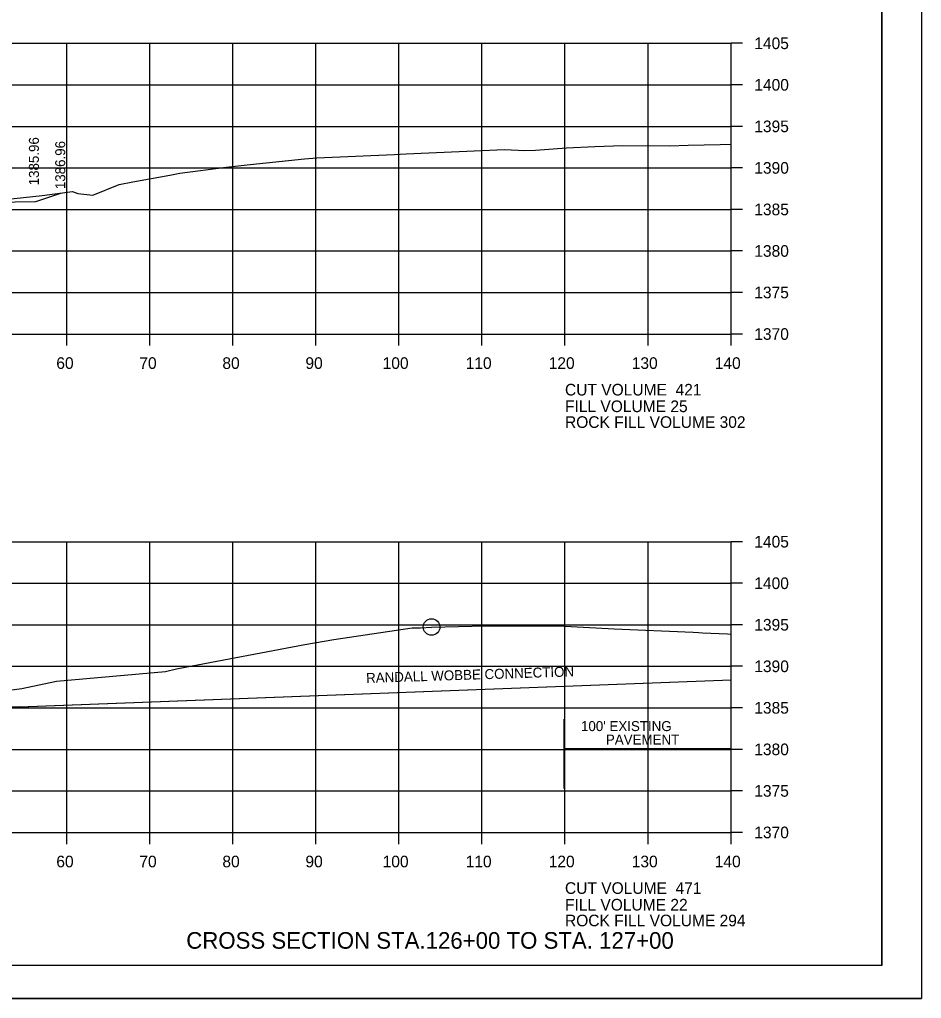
# Model space of a CAD drawing. Extents: x 1374311 to 1383814, y 384102 to 406278.
# Drawn here: x 1381683 to 1381791.6, y 386671.3 to 386789.2 of the extents above; entities that cross this region are included whole.
import ezdxf

# ---------------------------------------------------------------- set-up
doc = ezdxf.new("R2010")
doc.units = 0
for name, color, linetype in [('R_Axis', 7, 'Continuous'), ('R_Axis Annot', 7, 'Continuous'), ('R_Border', 7, 'Continuous'), ('R_Draft', 7, 'Continuous'), ('R_Exist Surface', 7, 'Continuous'), ('R_Fin Surface', 7, 'Continuous'), ('R_Grid', 7, 'Continuous'), ('R_MOT', 7, 'Continuous'), ('R_No Plot', 7, 'Continuous'), ('R_Water', 7, 'Continuous'), ('R_Xsect Elev', 7, 'Continuous')]:
    doc.layers.add(name, color=color, linetype=linetype)

msp = doc.modelspace()

# ---------------------------------------------------------------- linework, layer by layer
at = {"layer": 'R_Axis'}
for p, q in [((1381768.66, 386751.3), (1381768.66, 386786.3)), ((1381770.06, 386786.3), (1381768.66, 386786.3)), ((1381770.06, 386781.3), (1381768.66, 386781.3)), ((1381770.06, 386776.3), (1381768.66, 386776.3)), ((1381770.06, 386771.3), (1381768.66, 386771.3)), ((1381770.06, 386766.3), (1381768.66, 386766.3)), ((1381770.06, 386761.3), (1381768.66, 386761.3)), ((1381770.06, 386756.3), (1381768.66, 386756.3)), ((1381488.66, 386751.3), (1381768.66, 386751.3)), ((1381688.66, 386749.9), (1381688.66, 386751.3)), ((1381698.66, 386749.9), (1381698.66, 386751.3)), ((1381708.66, 386749.9), (1381708.66, 386751.3)), ((1381718.66, 386749.9), (1381718.66, 386751.3)), ((1381728.66, 386749.9), (1381728.66, 386751.3)), ((1381738.66, 386749.9), (1381738.66, 386751.3)), ((1381748.66, 386749.9), (1381748.66, 386751.3)), ((1381758.66, 386749.9), (1381758.66, 386751.3)), ((1381768.66, 386749.9), (1381768.66, 386751.3)), ((1381770.06, 386751.3), (1381768.66, 386751.3)), ((1381768.66, 386691.3), (1381768.66, 386726.3)), ((1381770.06, 386726.3), (1381768.66, 386726.3)), ((1381770.06, 386721.3), (1381768.66, 386721.3)), ((1381770.06, 386716.3), (1381768.66, 386716.3)), ((1381770.06, 386711.3), (1381768.66, 386711.3)), ((1381770.06, 386706.3), (1381768.66, 386706.3)), ((1381770.06, 386701.3), (1381768.66, 386701.3)), ((1381770.06, 386696.3), (1381768.66, 386696.3)), ((1381488.66, 386691.3), (1381768.66, 386691.3)), ((1381688.66, 386689.9), (1381688.66, 386691.3)), ((1381698.66, 386689.9), (1381698.66, 386691.3)), ((1381708.66, 386689.9), (1381708.66, 386691.3)), ((1381718.66, 386689.9), (1381718.66, 386691.3)), ((1381728.66, 386689.9), (1381728.66, 386691.3)), ((1381738.66, 386689.9), (1381738.66, 386691.3)), ((1381748.66, 386689.9), (1381748.66, 386691.3)), ((1381758.66, 386689.9), (1381758.66, 386691.3)), ((1381768.66, 386689.9), (1381768.66, 386691.3)), ((1381770.06, 386691.3), (1381768.66, 386691.3))]:
    msp.add_line(p, q, dxfattribs=at)
at = {"layer": 'R_Border'}
for q in [(1381786.84, 386880.76), (1381470.66, 386675.3)]:
    msp.add_line((1381786.84, 386675.3), q, dxfattribs=at)
at = {"layer": 'R_Exist Surface'}
for points in [[(1381680.05, 386767.36), (1381685.71, 386767.99), (1381689.36, 386768.46), (1381690.01, 386768.22), (1381691.81, 386768.02), (1381694.96, 386769.3), (1381696.61, 386769.64), (1381701.07, 386770.43), (1381702.28, 386770.68), (1381707.85, 386771.37), (1381710.73, 386771.71), (1381717.29, 386772.39), (1381718.76, 386772.52), (1381728.07, 386772.91), (1381729.54, 386772.99), (1381735.93, 386773.26), (1381741.37, 386773.5), (1381743.82, 386773.41), (1381745.12, 386773.44), (1381748.85, 386773.7), (1381752.24, 386773.89), (1381755.63, 386773.99), (1381761.28, 386773.97), (1381763.51, 386774.02), (1381767.37, 386774.13), (1381768.66, 386774.15)], [(1381681.15, 386708.34), (1381683.24, 386708.61), (1381687.42, 386709.49), (1381700.53, 386710.68), (1381701.86, 386710.98), (1381702.91, 386711.18), (1381717.32, 386713.93), (1381720.81, 386714.51), (1381730.27, 386715.92), (1381731.25, 386715.95), (1381732.6, 386716.03), (1381739.1, 386716.16), (1381747.92, 386716.19), (1381754.59, 386715.82), (1381764.08, 386715.39), (1381764.76, 386715.36), (1381765.24, 386715.34), (1381768.24, 386715.2), (1381768.66, 386715.18)]]:
    msp.add_lwpolyline(points, dxfattribs=at)
at = {"layer": 'R_Fin Surface'}
for points in [[(1381582.26, 386764.05), (1381587.15, 386765.68), (1381592.15, 386765.58), (1381595.15, 386765.52), (1381595.65, 386765.52), (1381595.66, 386765.02), (1381596.66, 386765.04), (1381628.66, 386765.68), (1381660.66, 386766.32), (1381675.42, 386766.62), (1381676.42, 386766.6), (1381676.43, 386767.1), (1381676.93, 386767.1), (1381679.93, 386767.16), (1381684.93, 386767.26), (1381687.93, 386768.26)], [(1381580.51, 386704.43), (1381584.26, 386705.68), (1381589.26, 386705.58), (1381592.29, 386705.52), (1381592.77, 386705.52), (1381592.77, 386705.02), (1381593.77, 386705.04), (1381628.66, 386705.78), (1381660.66, 386706.42), (1381661.66, 386706.4), (1381661.67, 386706.9), (1381662.17, 386706.9), (1381681.46, 386706.9), (1381681.96, 386706.9), (1381681.97, 386706.4), (1381768.66, 386709.66)]]:
    msp.add_lwpolyline(points, dxfattribs=at)
at = {"layer": 'R_Grid'}
for p, q in [((1381488.66, 386786.3), (1381768.66, 386786.3)), ((1381688.66, 386751.3), (1381688.66, 386786.3)), ((1381698.66, 386751.3), (1381698.66, 386786.3)), ((1381708.66, 386751.3), (1381708.66, 386786.3)), ((1381718.66, 386751.3), (1381718.66, 386786.3)), ((1381728.66, 386751.3), (1381728.66, 386786.3)), ((1381738.66, 386751.3), (1381738.66, 386786.3)), ((1381748.66, 386751.3), (1381748.66, 386786.3)), ((1381758.66, 386751.3), (1381758.66, 386786.3)), ((1381768.66, 386751.3), (1381768.66, 386786.3)), ((1381488.66, 386781.3), (1381768.66, 386781.3)), ((1381488.66, 386776.3), (1381768.66, 386776.3)), ((1381488.66, 386771.3), (1381768.66, 386771.3)), ((1381488.66, 386766.3), (1381768.66, 386766.3)), ((1381488.66, 386761.3), (1381768.66, 386761.3)), ((1381488.66, 386756.3), (1381768.66, 386756.3)), ((1381488.66, 386751.3), (1381768.66, 386751.3)), ((1381488.66, 386726.3), (1381768.66, 386726.3)), ((1381688.66, 386691.3), (1381688.66, 386726.3)), ((1381698.66, 386691.3), (1381698.66, 386726.3)), ((1381708.66, 386691.3), (1381708.66, 386726.3)), ((1381718.66, 386691.3), (1381718.66, 386726.3)), ((1381728.66, 386691.3), (1381728.66, 386726.3)), ((1381738.66, 386691.3), (1381738.66, 386726.3)), ((1381748.66, 386691.3), (1381748.66, 386726.3)), ((1381758.66, 386691.3), (1381758.66, 386726.3)), ((1381768.66, 386691.3), (1381768.66, 386726.3)), ((1381488.66, 386721.3), (1381768.66, 386721.3)), ((1381488.66, 386716.3), (1381768.66, 386716.3)), ((1381488.66, 386711.3), (1381768.66, 386711.3)), ((1381488.66, 386706.3), (1381768.66, 386706.3)), ((1381488.66, 386701.3), (1381768.66, 386701.3)), ((1381488.66, 386696.3), (1381768.66, 386696.3)), ((1381488.66, 386691.3), (1381768.66, 386691.3))]:
    msp.add_line(p, q, dxfattribs=at)
at = {"layer": 'R_MOT'}
msp.add_line((1381682.97, 386706.42), (1381768.66, 386709.66), dxfattribs=at)
msp.add_lwpolyline([(1381682.97, 386706.42), (1381681.97, 386706.4), (1381681.96, 386706.9), (1381681.46, 386706.9)], dxfattribs=at)
at = {"layer": 'R_No Plot'}
msp.add_line((1381458.26, 386671.32), (1381791.59, 386671.32), dxfattribs=at)
for points in [[(1381458.25, 386884.66), (1381791.59, 386884.66), (1381791.59, 386671.32), (1381458.25, 386671.32)], [(1381704.58, 386880.76), (1381704.58, 386870.88), (1381740.31, 386870.88), (1381740.31, 386867.96), (1381763.51, 386867.96), (1381763.51, 386844.75), (1381786.84, 386844.75), (1381786.84, 386675.3), (1381470.66, 386675.3), (1381470.66, 386880.76)]]:
    msp.add_lwpolyline(points, close=True, dxfattribs=at)
msp.add_circle((1381732.59, 386716.03), 1, dxfattribs=at)
at = {"layer": 'R_Water'}
for p, q in [((1381748.56, 386696.6), (1381748.56, 386704.93)), ((1381748.56, 386701.4), (1381768.66, 386701.4))]:
    msp.add_line(p, q, dxfattribs=at)

# ---------------------------------------------------------------- texts
at = {"layer": 'R_Axis Annot'}
for s, p in [('1405', (1381771.46, 386785.6)), ('1400', (1381771.46, 386780.6)), ('1395', (1381771.46, 386775.6)), ('1390', (1381771.46, 386770.6)), ('1385', (1381771.46, 386765.6)), ('1380', (1381771.46, 386760.6)), ('1375', (1381771.46, 386755.6)), ('1370', (1381771.46, 386750.6)), ('60', (1381687.4, 386747.1)), ('70', (1381697.4, 386747.1)), ('80', (1381707.4, 386747.1)), ('90', (1381717.4, 386747.1)), ('100', (1381726.7, 386747.1)), ('110', (1381736.7, 386747.1)), ('120', (1381746.7, 386747.1)), ('130', (1381756.7, 386747.1)), ('140', (1381766.7, 386747.1)), ('CUT VOLUME  421', (1381748.66, 386743.9)), ('FILL VOLUME 25', (1381748.66, 386741.9)), ('ROCK FILL VOLUME 302', (1381748.66, 386740)), ('1405', (1381771.46, 386725.6)), ('1400', (1381771.46, 386720.6)), ('1395', (1381771.46, 386715.6)), ('1390', (1381771.46, 386710.6)), ('1385', (1381771.46, 386705.6)), ('1380', (1381771.46, 386700.6)), ('1375', (1381771.46, 386695.6)), ('1370', (1381771.46, 386690.6)), ('60', (1381687.4, 386687.1)), ('70', (1381697.4, 386687.1)), ('80', (1381707.4, 386687.1)), ('90', (1381717.4, 386687.1)), ('100', (1381726.7, 386687.1)), ('110', (1381736.7, 386687.1)), ('120', (1381746.7, 386687.1)), ('130', (1381756.7, 386687.1)), ('140', (1381766.7, 386687.1)), ('CUT VOLUME  471', (1381748.66, 386683.9)), ('FILL VOLUME 22', (1381748.66, 386681.9)), ('ROCK FILL VOLUME 294', (1381748.66, 386680))]:
    msp.add_text(s, height=1.4, dxfattribs=at).set_placement(p)
at = {"layer": 'R_Draft'}
msp.add_text('CROSS SECTION STA.126+00 TO STA. 127+00', height=2, dxfattribs=at).set_placement((1381703.05, 386677.3))
at = {"layer": 'R_MOT'}
msp.add_text('RANDALL WOBBE CONNECTION', height=1.2, rotation=1.8248, dxfattribs=at).set_placement((1381724.73, 386709.29))
at = {"layer": 'R_Water'}
for s, p in [("100' EXISTING ", (1381750.59, 386703.5)), ('PAVEMENT', (1381753.59, 386701.88))]:
    msp.add_text(s, height=1.2, dxfattribs=at).set_placement(p)
at = {"layer": 'R_Xsect Elev'}
for s, p in [('1385.96', (1381685.3, 386769.2)), ('1386.96', (1381688.47, 386768.74))]:
    msp.add_text(s, height=1.2, rotation=90, dxfattribs=at).set_placement(p)

doc.saveas('drawing.dxf')
